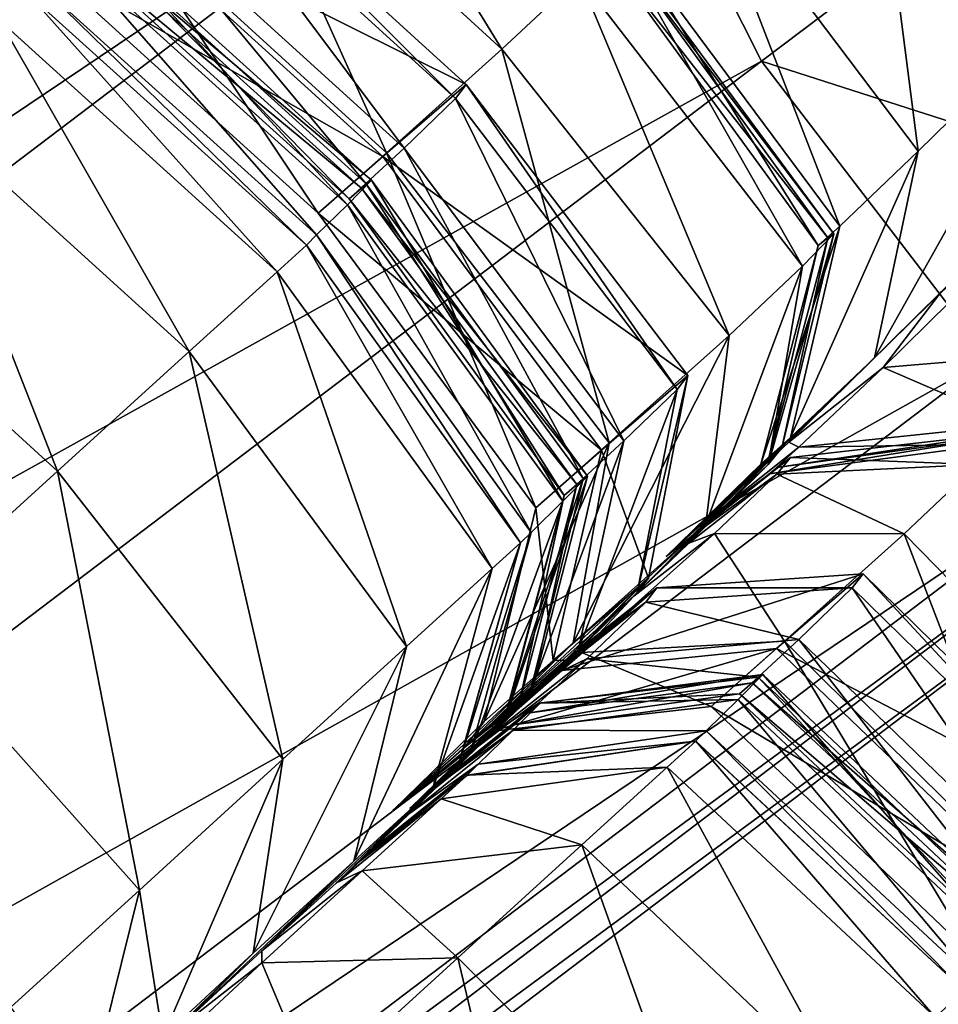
# Model space of a CAD drawing. Header units: millimetres. Extents: x 2387 to 13955, y -4964 to 364.
# Tile 661 of 1056: x 7044.2 to 7048.46, y -2850.79 to -2846.22. Entities that reach past the tile are written whole.
import ezdxf

# ---------------------------------------------------------------- set-up
doc = ezdxf.new("R2010")
doc.units = ezdxf.units.MM
doc.header["$MEASUREMENT"] = 0
doc.layers.add('Predefinito', color=7, linetype='Continuous', true_color=0x000000)

msp = doc.modelspace()

# ---------------------------------------------------------------- linework, layer by layer
at = {"layer": 'Predefinito'}
for points in [[(7044.595, -2842.9594, 775.6628), (7043.3554, -2841.7407, 775.6453), (7033.4528, -2849.2524, 730.4432)], [(7033.4528, -2849.2524, 730.4432), (7034.691, -2850.4728, 730.4554), (7044.595, -2842.9594, 775.6628)], [(7046.0458, -2843.9326, 775.5343), (7044.595, -2842.9594, 775.6628), (7034.691, -2850.4728, 730.4554)], [(7047.5628, -2843.4104, 774.8911), (7047.1142, -2843.7668, 775.1484), (7037.2608, -2851.2357, 730.0906)], [(7037.2608, -2851.2357, 730.0906), (7037.7345, -2850.8569, 729.9082), (7047.5628, -2843.4104, 774.8911)], [(7047.1538, -2843.8116, 775.1484), (7047.5628, -2843.4104, 774.8911), (7037.7345, -2850.8569, 729.9082)], [(7047.1142, -2843.7668, 775.1484), (7046.0458, -2843.9326, 775.5343), (7036.1544, -2851.4349, 730.3643)], [(7036.1544, -2851.4349, 730.3643), (7037.2608, -2851.2357, 730.0906), (7047.1142, -2843.7668, 775.1484)], [(7037.7345, -2850.8569, 729.9082), (7037.3003, -2851.2805, 730.0906), (7047.1538, -2843.8116, 775.1484)], [(7046.8577, -2844.8516, 775.5343), (7047.1538, -2843.8116, 775.1484), (7037.3003, -2851.2805, 730.0906)], [(7034.691, -2850.4728, 730.4554), (7036.1544, -2851.4349, 730.3643), (7046.0458, -2843.9326, 775.5343)], [(7048.3716, -2846.8292, 435.7318), (7047.3487, -2845.4732, 435.5891), (7048.1022, -2844.7348, 440.6337)], [(7048.1022, -2844.7348, 440.6337), (7049.1175, -2846.0976, 440.7532), (7048.3716, -2846.8292, 435.7318)], [(7047.6449, -2846.4114, 775.6629), (7046.8577, -2844.8516, 775.5343), (7036.9664, -2852.354, 730.3643)], [(7037.3003, -2851.2805, 730.0906), (7036.9664, -2852.354, 730.3643), (7046.8577, -2844.8516, 775.5343)], [(7046.4392, -2846.3562, 427.6745), (7045.1576, -2845.1828, 427.6981), (7045.5135, -2844.8483, 430.0667)], [(7045.5135, -2844.8483, 430.0667), (7046.7972, -2846.0193, 430.0558), (7046.4392, -2846.3562, 427.6745)], [(7046.8577, -2844.8516, 775.5343), (7047.6449, -2846.4114, 775.6629), (7048.6126, -2845.6798, 780.6669)], [(7045.9035, -2846.8367, 426.8757), (7044.6196, -2845.6661, 426.8945), (7045.1576, -2845.1828, 427.6981)], [(7045.1576, -2845.1828, 427.6981), (7046.4392, -2846.3562, 427.6745), (7045.9035, -2846.8367, 426.8757)], [(7046.2736, -2846.5192, 425.7223), (7044.989, -2845.3493, 425.7068), (7044.5996, -2845.6862, 426.6567)], [(7046.2234, -2846.584, 423.2924), (7044.9386, -2845.4142, 423.2902), (7044.989, -2845.3493, 425.7068)], [(7044.989, -2845.3493, 425.7068), (7046.2736, -2846.5192, 425.7223), (7046.2234, -2846.584, 423.2924)], [(7045.9848, -2846.8154, 420.8705), (7044.699, -2845.6467, 420.8832), (7044.9386, -2845.4142, 423.2902)], [(7044.9386, -2845.4142, 423.2902), (7046.2234, -2846.584, 423.2924), (7045.9848, -2846.8154, 420.8705)], [(7048.0079, -2847.1764, 433.9149), (7046.9939, -2845.8125, 433.8047), (7047.3487, -2845.4732, 435.5891)], [(7047.3487, -2845.4732, 435.5891), (7048.3716, -2846.8292, 435.7318), (7048.0079, -2847.1764, 433.9149)], [(7045.8078, -2846.9797, 419.9498), (7044.5205, -2845.8127, 419.9617), (7044.699, -2845.6467, 420.8832)], [(7044.699, -2845.6467, 420.8832), (7045.9848, -2846.8154, 420.8705), (7045.8078, -2846.9797, 419.9498)], [(7045.5867, -2847.1173, 426.8197), (7044.3, -2845.95, 426.8244), (7044.6196, -2845.6661, 426.8945)], [(7045.8857, -2846.8542, 426.6667), (7044.5996, -2845.6862, 426.6567), (7044.3, -2845.95, 426.8244)], [(7044.5996, -2845.6862, 426.6567), (7045.8857, -2846.8542, 426.6667), (7046.2736, -2846.5192, 425.7223)], [(7044.6196, -2845.6661, 426.8945), (7045.9035, -2846.8367, 426.8757), (7045.5867, -2847.1173, 426.8197)], [(7049.668, -2847.061, 780.6462), (7048.6126, -2845.6798, 780.6669), (7047.6449, -2846.4114, 775.6629)], [(7043.6468, -2845.7139, 28.6788), (7044.2423, -2846.0996, 28.6724), (7044.107, -2846.2226, 25.2969)], [(7045.7219, -2847.0773, 412.5804), (7044.4336, -2845.9113, 412.5738), (7044.5456, -2845.7978, 417.7217)], [(7045.7294, -2847.0502, 419.7726), (7044.4412, -2845.8844, 419.776), (7044.5205, -2845.8127, 419.9617)], [(7045.787, -2847.0001, 419.5812), (7044.4989, -2845.8341, 419.5759), (7044.4412, -2845.8844, 419.776)], [(7045.8335, -2846.9642, 417.7318), (7044.5456, -2845.7978, 417.7217), (7044.4989, -2845.8341, 419.5759)], [(7044.4989, -2845.8341, 419.5759), (7045.787, -2847.0001, 419.5812), (7045.8335, -2846.9642, 417.7318)], [(7044.5205, -2845.8127, 419.9617), (7045.8078, -2846.9797, 419.9498), (7045.7294, -2847.0502, 419.7726)], [(7044.5456, -2845.7978, 417.7217), (7045.8335, -2846.9642, 417.7318), (7045.7219, -2847.0773, 412.5804)], [(7047.9074, -2847.2674, 433.6851), (7046.9058, -2845.8927, 433.6363), (7046.9939, -2845.8125, 433.8047)], [(7046.9939, -2845.8125, 433.8047), (7048.0079, -2847.1764, 433.9149), (7047.9074, -2847.2674, 433.6851)], [(7044.4412, -2845.8844, 419.776), (7045.7294, -2847.0502, 419.7726), (7045.787, -2847.0001, 419.5812)], [(7047.8344, -2847.3626, 430.1345), (7046.7972, -2846.0193, 430.0558), (7046.9706, -2845.8453, 432.4879)], [(7047.9515, -2847.2304, 433.4248), (7046.9524, -2845.8534, 433.4394), (7046.9058, -2845.8927, 433.6363)], [(7047.9803, -2847.2129, 432.4645), (7046.9706, -2845.8453, 432.4879), (7046.9524, -2845.8534, 433.4394)], [(7046.9524, -2845.8534, 433.4394), (7047.9515, -2847.2304, 433.4248), (7047.9803, -2847.2129, 432.4645)], [(7046.9706, -2845.8453, 432.4879), (7047.9803, -2847.2129, 432.4645), (7047.8344, -2847.3626, 430.1345)], [(7045.579, -2847.2179, 360.7504), (7044.29, -2846.0525, 360.7493), (7044.4336, -2845.9113, 412.5738)], [(7044.4336, -2845.9113, 412.5738), (7045.7219, -2847.0773, 412.5804), (7045.579, -2847.2179, 360.7504)], [(7046.9058, -2845.8927, 433.6363), (7047.9074, -2847.2674, 433.6851), (7047.9515, -2847.2304, 433.4248)], [(7044.3, -2845.95, 426.8244), (7045.5867, -2847.1173, 426.8197), (7045.8857, -2846.8542, 426.6667)], [(7047.4935, -2847.6842, 427.8467), (7046.4392, -2846.3562, 427.6745), (7046.7972, -2846.0193, 430.0558)], [(7046.7972, -2846.0193, 430.0558), (7047.8344, -2847.3626, 430.1345), (7047.4935, -2847.6842, 427.8467)], [(7045.5313, -2847.2648, 218.865), (7044.2422, -2846.0997, 218.8654), (7044.29, -2846.0525, 360.7493)], [(7044.29, -2846.0525, 360.7493), (7045.579, -2847.2179, 360.7504), (7045.5313, -2847.2648, 218.865)], [(7045.3954, -2847.3883, 25.2911), (7044.107, -2846.2226, 25.2969), (7044.2423, -2846.0996, 28.6724)], [(7045.5313, -2847.2648, 28.6702), (7044.2423, -2846.0996, 28.6724), (7044.2422, -2846.0996, 77.8604)], [(7044.2422, -2846.0996, 77.8604), (7045.5313, -2847.2648, 77.8597), (7045.5313, -2847.2648, 28.6702)], [(7045.5313, -2847.2648, 77.8597), (7044.2422, -2846.0996, 77.8604), (7044.2422, -2846.0997, 218.8654)], [(7044.2422, -2846.0997, 218.8654), (7045.5313, -2847.2648, 218.865), (7045.5313, -2847.2648, 77.8597)], [(7044.2423, -2846.0996, 28.6724), (7045.5313, -2847.2648, 28.6702), (7045.3954, -2847.3883, 25.2911)], [(7049.1175, -2846.0976, 440.7532), (7048.8923, -2847.0761, 441.1116), (7048.169, -2847.7877, 436.1597)], [(7048.169, -2847.7877, 436.1597), (7048.3716, -2846.8292, 435.7318), (7049.1175, -2846.0976, 440.7532)], [(7044.988, -2847.7588, 21.7169), (7043.7007, -2846.5917, 21.7293), (7044.107, -2846.2226, 25.2969)], [(7044.107, -2846.2226, 25.2969), (7045.3954, -2847.3883, 25.2911), (7044.988, -2847.7588, 21.7169)], [(7046.9375, -2848.1826, 427.0128), (7045.9035, -2846.8367, 426.8757), (7046.4392, -2846.3562, 427.6745)], [(7046.4392, -2846.3562, 427.6745), (7047.4935, -2847.6842, 427.8467), (7046.9375, -2848.1826, 427.0128)], [(7036.9664, -2852.354, 730.3643), (7037.7409, -2853.925, 730.4555), (7047.6449, -2846.4114, 775.6629)], [(7048.7015, -2847.7918, 775.6453), (7047.6449, -2846.4114, 775.6629), (7037.7409, -2853.925, 730.4555)], [(7047.6449, -2846.4114, 775.6629), (7048.7015, -2847.7918, 775.6453), (7049.668, -2847.061, 780.6462)], [(7047.3025, -2847.8695, 425.6102), (7046.2736, -2846.5192, 425.7223), (7045.8857, -2846.8542, 426.6667)], [(7047.2521, -2847.9348, 423.2766), (7046.2234, -2846.584, 423.2924), (7046.2736, -2846.5192, 425.7223)], [(7046.2736, -2846.5192, 425.7223), (7047.3025, -2847.8695, 425.6102), (7047.2521, -2847.9348, 423.2766)], [(7044.3766, -2848.3146, 18.6878), (7043.0938, -2847.1425, 18.7092), (7043.7007, -2846.5917, 21.7293)], [(7043.7007, -2846.5917, 21.7293), (7044.988, -2847.7588, 21.7169), (7044.3766, -2848.3146, 18.6878)], [(7047.0048, -2848.1739, 420.9627), (7045.9848, -2846.8154, 420.8705), (7046.2234, -2846.584, 423.2924)], [(7046.2234, -2846.584, 423.2924), (7047.2521, -2847.9348, 423.2766), (7047.0048, -2848.1739, 420.9627)], [(7046.5966, -2848.4844, 426.8549), (7045.5867, -2847.1173, 426.8197), (7045.9035, -2846.8367, 426.8757)], [(7046.8158, -2848.3488, 420.0367), (7045.8078, -2846.9797, 419.9498), (7045.9848, -2846.8154, 420.8705)], [(7045.9035, -2846.8367, 426.8757), (7046.9375, -2848.1826, 427.0128), (7046.5966, -2848.4844, 426.8549)], [(7045.9848, -2846.8154, 420.8705), (7047.0048, -2848.1739, 420.9627), (7046.8158, -2848.3488, 420.0367)], [(7047.7786, -2848.1584, 434.2452), (7048.0079, -2847.1764, 433.9149), (7048.3716, -2846.8292, 435.7318)], [(7048.3716, -2846.8292, 435.7318), (7048.169, -2847.7877, 436.1597), (7047.7786, -2848.1584, 434.2452)], [(7046.9012, -2848.2164, 426.5951), (7045.8857, -2846.8542, 426.6667), (7045.5867, -2847.1173, 426.8197)], [(7045.8857, -2846.8542, 426.6667), (7046.9012, -2848.2164, 426.5951), (7047.3025, -2847.8695, 425.6102)], [(7046.7223, -2848.4533, 412.532), (7045.7219, -2847.0773, 412.5804), (7045.8335, -2846.9642, 417.7318)], [(7046.7288, -2848.4268, 419.7971), (7045.7294, -2847.0502, 419.7726), (7045.8078, -2846.9797, 419.9498)], [(7046.8371, -2848.3373, 417.6583), (7045.8335, -2846.9642, 417.7318), (7045.787, -2847.0001, 419.5812)], [(7045.8078, -2846.9797, 419.9498), (7046.8158, -2848.3488, 420.0367), (7046.7288, -2848.4268, 419.7971)], [(7045.8335, -2846.9642, 417.7318), (7046.8371, -2848.3373, 417.6583), (7046.7223, -2848.4533, 412.532)], [(7046.7876, -2848.3758, 419.5422), (7045.787, -2847.0001, 419.5812), (7045.7294, -2847.0502, 419.7726)], [(7045.787, -2847.0001, 419.5812), (7046.7876, -2848.3758, 419.5422), (7046.8371, -2848.3373, 417.6583)], [(7045.7294, -2847.0502, 419.7726), (7046.7288, -2848.4268, 419.7971), (7046.7876, -2848.3758, 419.5422)], [(7046.5745, -2848.5982, 360.7422), (7045.579, -2847.2179, 360.7504), (7045.7219, -2847.0773, 412.5804)], [(7045.5867, -2847.1173, 426.8197), (7046.5966, -2848.4844, 426.8549), (7046.9012, -2848.2164, 426.5951)], [(7045.7219, -2847.0773, 412.5804), (7046.7223, -2848.4533, 412.532), (7046.5745, -2848.5982, 360.7422)], [(7048.8923, -2847.0761, 441.1116), (7048.4794, -2847.4805, 441.3505), (7047.7712, -2848.1787, 436.4449)], [(7047.7712, -2848.1787, 436.4449), (7048.169, -2847.7877, 436.1597), (7048.8923, -2847.0761, 441.1116)], [(7043.0938, -2847.1425, 18.7092), (7044.3766, -2848.3146, 18.6878), (7043.6294, -2848.9939, 16.9438)], [(7049.1847, -2847.7504, 435.7317), (7048.2086, -2847.8325, 436.1597), (7048.9319, -2847.121, 441.1115)], [(7048.4794, -2847.4805, 441.3505), (7048.9319, -2847.121, 441.1115), (7048.2086, -2847.8325, 436.1597)], [(7048.0079, -2847.1764, 433.9149), (7047.7786, -2848.1584, 434.2452), (7047.6413, -2848.2819, 433.8313)], [(7047.6413, -2848.2819, 433.8313), (7047.9074, -2847.2674, 433.6851), (7048.0079, -2847.1764, 433.9149)], [(7046.5253, -2848.6465, 218.8681), (7045.5313, -2847.2648, 218.865), (7045.579, -2847.2179, 360.7504)], [(7045.579, -2847.2179, 360.7504), (7046.5745, -2848.5982, 360.7422), (7046.5253, -2848.6465, 218.8681)], [(7047.675, -2848.283, 430.3709), (7047.8344, -2847.3626, 430.1345), (7047.9803, -2847.2129, 432.4645)], [(7047.9803, -2847.2129, 432.4645), (7047.7385, -2848.206, 432.3941), (7047.675, -2848.283, 430.3709)], [(7047.6777, -2848.2517, 433.3809), (7047.9515, -2847.2304, 433.4248), (7047.9074, -2847.2674, 433.6851)], [(7047.9515, -2847.2304, 433.4248), (7047.6777, -2848.2517, 433.3809), (7047.7385, -2848.206, 432.3941)], [(7047.7385, -2848.206, 432.3941), (7047.9803, -2847.2129, 432.4645), (7047.9515, -2847.2304, 433.4248)], [(7046.3938, -2848.7662, 25.3333), (7045.3954, -2847.3883, 25.2911), (7045.5313, -2847.2648, 28.6702)], [(7045.5313, -2847.2648, 28.6702), (7046.5259, -2848.646, 28.6859), (7046.3938, -2848.7662, 25.3333)], [(7046.5259, -2848.646, 28.6859), (7045.5313, -2847.2648, 28.6702), (7045.5313, -2847.2648, 77.8597)], [(7045.5313, -2847.2648, 77.8597), (7046.5254, -2848.6464, 77.8644), (7046.5259, -2848.646, 28.6859)], [(7045.5313, -2847.2648, 218.865), (7046.5253, -2848.6465, 218.8681), (7046.5254, -2848.6464, 77.8644)], [(7046.5254, -2848.6464, 77.8644), (7045.5313, -2847.2648, 77.8597), (7045.5313, -2847.2648, 218.865)], [(7047.9074, -2847.2674, 433.6851), (7047.6413, -2848.2819, 433.8313), (7047.6777, -2848.2517, 433.3809)], [(7045.9965, -2849.1276, 21.8075), (7044.988, -2847.7588, 21.7169), (7045.3954, -2847.3883, 25.2911)], [(7045.3954, -2847.3883, 25.2911), (7046.3938, -2848.7662, 25.3333), (7045.9965, -2849.1276, 21.8075)], [(7047.8344, -2847.3626, 430.1345), (7047.675, -2848.283, 430.3709), (7047.3858, -2848.559, 428.3635)], [(7047.3858, -2848.559, 428.3635), (7047.4935, -2847.6842, 427.8467), (7047.8344, -2847.3626, 430.1345)], [(7048.2086, -2847.8325, 436.1597), (7047.7712, -2848.1787, 436.4449), (7048.4794, -2847.4805, 441.3505)], [(7046.7693, -2849.1106, 427.4236), (7046.9375, -2848.1826, 427.0128), (7047.4935, -2847.6842, 427.8467)], [(7047.4935, -2847.6842, 427.8467), (7047.3858, -2848.559, 428.3635), (7046.7693, -2849.1106, 427.4236)], [(7045.4215, -2849.6513, 18.8439), (7044.3766, -2848.3146, 18.6878), (7044.988, -2847.7588, 21.7169)], [(7044.988, -2847.7588, 21.7169), (7045.9965, -2849.1276, 21.8075), (7045.4215, -2849.6513, 18.8439)], [(7048.2086, -2847.8325, 436.1597), (7049.1847, -2847.7504, 435.7317), (7048.821, -2848.0976, 433.9149)], [(7037.7409, -2853.925, 730.4555), (7038.7995, -2855.3042, 730.4429), (7048.7015, -2847.7918, 775.6453)], [(7049.2139, -2848.2938, 775.5922), (7048.7015, -2847.7918, 775.6453), (7038.7995, -2855.3042, 730.4429)], [(7047.3631, -2848.5652, 434.4655), (7047.7786, -2848.1584, 434.2452), (7048.169, -2847.7877, 436.1597)], [(7048.169, -2847.7877, 436.1597), (7047.7712, -2848.1787, 436.4449), (7047.3631, -2848.5652, 434.4655)], [(7047.7712, -2848.1787, 436.4449), (7048.2086, -2847.8325, 436.1597), (7047.8182, -2848.2033, 434.2452)], [(7048.821, -2848.0976, 433.9149), (7047.8182, -2848.2033, 434.2452), (7048.2086, -2847.8325, 436.1597)], [(7047.1191, -2848.8111, 425.2738), (7047.3025, -2847.8695, 425.6102), (7046.9012, -2848.2164, 426.5951)], [(7047.0675, -2848.8773, 423.2291), (7047.2521, -2847.9348, 423.2766), (7047.3025, -2847.8695, 425.6102)], [(7047.3025, -2847.8695, 425.6102), (7047.1191, -2848.8111, 425.2738), (7047.0675, -2848.8773, 423.2291)], [(7047.2521, -2847.9348, 423.2766), (7047.0675, -2848.8773, 423.2291), (7046.794, -2849.1397, 421.2393)], [(7046.794, -2849.1397, 421.2393), (7047.0048, -2848.1739, 420.9627), (7047.2521, -2847.9348, 423.2766)], [(7047.8182, -2848.2033, 434.2452), (7048.821, -2848.0976, 433.9149), (7048.7206, -2848.1885, 433.685)], [(7047.7786, -2848.1584, 434.2452), (7047.3631, -2848.5652, 434.4655), (7047.2013, -2848.7103, 433.9288)], [(7047.2013, -2848.7103, 433.9288), (7047.6413, -2848.2819, 433.8313), (7047.7786, -2848.1584, 434.2452)], [(7048.7647, -2848.1515, 433.4248), (7047.7172, -2848.2966, 433.3809), (7047.6809, -2848.3268, 433.8313)], [(7047.6809, -2848.3268, 433.8313), (7048.7206, -2848.1885, 433.685), (7048.7647, -2848.1515, 433.4248)], [(7047.7172, -2848.2966, 433.3809), (7048.7647, -2848.1515, 433.4248), (7048.7936, -2848.1341, 432.4645)], [(7048.7936, -2848.1341, 432.4645), (7047.7781, -2848.2509, 432.3941), (7047.7172, -2848.2966, 433.3809)], [(7047.7781, -2848.2509, 432.3941), (7048.7936, -2848.1341, 432.4645), (7048.6476, -2848.2838, 430.1345)], [(7046.9375, -2848.1826, 427.0128), (7046.7693, -2849.1106, 427.4236), (7046.3564, -2849.476, 426.9597)], [(7046.3564, -2849.476, 426.9597), (7046.5966, -2848.4844, 426.8549), (7046.9375, -2848.1826, 427.0128)], [(7046.5691, -2849.3462, 420.2974), (7046.8158, -2848.3488, 420.0367), (7047.0048, -2848.1739, 420.9627)], [(7047.0048, -2848.1739, 420.9627), (7046.794, -2849.1397, 421.2393), (7046.5691, -2849.3462, 420.2974)], [(7047.3061, -2848.6486, 430.5286), (7047.675, -2848.283, 430.3709), (7047.7385, -2848.206, 432.3941)], [(7047.7385, -2848.206, 432.3941), (7047.3146, -2848.6201, 432.3472), (7047.3061, -2848.6486, 430.5286)], [(7047.3146, -2848.6201, 432.3472), (7047.7385, -2848.206, 432.3941), (7047.6777, -2848.2517, 433.3809)], [(7047.8182, -2848.2033, 434.2452), (7047.3631, -2848.5652, 434.4655), (7047.7712, -2848.1787, 436.4449)], [(7047.3631, -2848.5652, 434.4655), (7047.8182, -2848.2033, 434.2452), (7047.6809, -2848.3268, 433.8313)], [(7048.7206, -2848.1885, 433.685), (7047.6809, -2848.3268, 433.8313), (7047.8182, -2848.2033, 434.2452)], [(7046.6774, -2849.1935, 426.3802), (7046.9012, -2848.2164, 426.5951), (7046.5966, -2848.4844, 426.8549)], [(7046.9012, -2848.2164, 426.5951), (7046.6774, -2849.1935, 426.3802), (7047.1191, -2848.8111, 425.2738)], [(7047.2324, -2848.6847, 433.3516), (7047.7172, -2848.2966, 433.3809), (7047.7781, -2848.2509, 432.3941)], [(7047.7781, -2848.2509, 432.3941), (7047.3146, -2848.6201, 432.3472), (7047.2324, -2848.6847, 433.3516)], [(7047.2324, -2848.6847, 433.3516), (7047.6777, -2848.2517, 433.3809), (7047.6413, -2848.2819, 433.8313)], [(7047.6777, -2848.2517, 433.3809), (7047.2324, -2848.6847, 433.3516), (7047.3146, -2848.6201, 432.3472)], [(7047.3146, -2848.6201, 432.3472), (7047.7781, -2848.2509, 432.3941), (7047.7146, -2848.3278, 430.3709)], [(7048.6476, -2848.2838, 430.1345), (7047.7146, -2848.3278, 430.3709), (7047.7781, -2848.2509, 432.3941)], [(7038.7995, -2855.3042, 730.4429), (7039.3176, -2855.8023, 730.4053), (7049.2139, -2848.2938, 775.5922)], [(7049.3851, -2848.4023, 775.5568), (7049.2139, -2848.2938, 775.5922), (7039.3176, -2855.8023, 730.4053)], [(7047.675, -2848.283, 430.3709), (7047.3061, -2848.6486, 430.5286), (7047.0512, -2848.8943, 428.708)], [(7047.0512, -2848.8943, 428.708), (7047.3858, -2848.559, 428.3635), (7047.675, -2848.283, 430.3709)], [(7047.6413, -2848.2819, 433.8313), (7047.2013, -2848.7103, 433.9288), (7047.2324, -2848.6847, 433.3516)], [(7047.7172, -2848.2966, 433.3809), (7047.2324, -2848.6847, 433.3516), (7047.2013, -2848.7103, 433.9288)], [(7047.2013, -2848.7103, 433.9288), (7047.6809, -2848.3268, 433.8313), (7047.7172, -2848.2966, 433.3809)], [(7047.7146, -2848.3278, 430.3709), (7048.6476, -2848.2838, 430.1345), (7048.3068, -2848.6054, 427.8467)], [(7049.4939, -2849.8162, 427.6744), (7048.3068, -2848.6054, 427.8467), (7048.6476, -2848.2838, 430.1345)], [(7044.7563, -2850.2581, 17.1776), (7043.6294, -2848.9939, 16.9438), (7044.3766, -2848.3146, 18.6878)], [(7044.3766, -2848.3146, 18.6878), (7045.4215, -2849.6513, 18.8439), (7044.7563, -2850.2581, 17.1776)], [(7046.4523, -2849.4713, 412.3867), (7046.7223, -2848.4533, 412.532), (7046.8371, -2848.3373, 417.6583)], [(7046.8371, -2848.3373, 417.6583), (7046.5769, -2849.3466, 417.4381), (7046.4523, -2849.4713, 412.3867)], [(7046.8158, -2848.3488, 420.0367), (7046.5691, -2849.3462, 420.2974), (7046.4563, -2849.4471, 419.8703)], [(7046.4563, -2849.4471, 419.8703), (7046.7288, -2848.4268, 419.7971), (7046.8158, -2848.3488, 420.0367)], [(7046.5769, -2849.3466, 417.4381), (7046.8371, -2848.3373, 417.6583), (7046.7876, -2848.3758, 419.5422)], [(7047.6809, -2848.3268, 433.8313), (7047.2013, -2848.7103, 433.9288), (7047.3631, -2848.5652, 434.4655)], [(7047.3061, -2848.6486, 430.5286), (7047.7146, -2848.3278, 430.3709), (7047.4254, -2848.6039, 428.3635)], [(7047.7146, -2848.3278, 430.3709), (7047.3061, -2848.6486, 430.5286), (7047.3146, -2848.6201, 432.3472)], [(7048.3068, -2848.6054, 427.8467), (7047.4254, -2848.6039, 428.3635), (7047.7146, -2848.3278, 430.3709)], [(7046.5186, -2849.3929, 419.425), (7046.7876, -2848.3758, 419.5422), (7046.7288, -2848.4268, 419.7971)], [(7046.7876, -2848.3758, 419.5422), (7046.5186, -2849.3929, 419.425), (7046.5769, -2849.3466, 417.4381)], [(7039.3176, -2855.8023, 730.4053), (7039.4927, -2855.9081, 730.3801), (7049.3851, -2848.4023, 775.5568)], [(7049.4183, -2848.6024, 775.5922), (7049.3851, -2848.4023, 775.5568), (7039.4927, -2855.9081, 730.3801)], [(7046.7288, -2848.4268, 419.7971), (7046.4563, -2849.4471, 419.8703), (7046.5186, -2849.3929, 419.425)], [(7046.7223, -2848.4533, 412.532), (7046.4523, -2849.4713, 412.3867), (7046.2901, -2849.629, 360.7176)], [(7046.2901, -2849.629, 360.7176), (7046.5745, -2848.5982, 360.7422), (7046.7223, -2848.4533, 412.532)], [(7046.5966, -2848.4844, 426.8549), (7046.3564, -2849.476, 426.9597), (7046.6774, -2849.1935, 426.3802)], [(7046.3946, -2849.4814, 427.6974), (7046.7693, -2849.1106, 427.4236), (7047.3858, -2848.559, 428.3635)], [(7047.3858, -2848.559, 428.3635), (7047.0512, -2848.8943, 428.708), (7046.3946, -2849.4814, 427.6974)], [(7039.4927, -2855.9081, 730.3801), (7039.5218, -2856.1106, 730.4053), (7049.4183, -2848.6024, 775.5922)], [(7050.8115, -2851.6403, 775.6451), (7049.4183, -2848.6024, 775.5922), (7039.5218, -2856.1106, 730.4053)], [(7046.236, -2849.6816, 218.8774), (7046.5253, -2848.6465, 218.8681), (7046.5745, -2848.5982, 360.7422)], [(7046.5745, -2848.5982, 360.7422), (7046.2901, -2849.629, 360.7176), (7046.236, -2849.6816, 218.8774)], [(7047.0512, -2848.8943, 428.708), (7047.4254, -2848.6039, 428.3635), (7046.809, -2849.1556, 427.4236)], [(7047.7507, -2849.1037, 427.0127), (7046.809, -2849.1556, 427.4236), (7047.4254, -2848.6039, 428.3635)], [(7047.4254, -2848.6039, 428.3635), (7047.0512, -2848.8943, 428.708), (7047.3061, -2848.6486, 430.5286)], [(7047.4254, -2848.6039, 428.3635), (7048.3068, -2848.6054, 427.8467), (7047.7507, -2849.1037, 427.0127)], [(7048.9579, -2850.2967, 426.8755), (7047.7507, -2849.1037, 427.0127), (7048.3068, -2848.6054, 427.8467)], [(7048.3068, -2848.6054, 427.8467), (7049.4939, -2849.8162, 427.6744), (7048.9579, -2850.2967, 426.8755)], [(7046.5259, -2848.646, 28.6859), (7046.2382, -2849.6797, 28.7328), (7046.1176, -2849.7897, 25.46)], [(7046.1176, -2849.7897, 25.46), (7046.3938, -2848.7662, 25.3333), (7046.5259, -2848.646, 28.6859)], [(7046.5253, -2848.6465, 218.8681), (7046.236, -2849.6816, 218.8774), (7046.2365, -2849.6812, 77.8785)], [(7046.5254, -2848.6464, 77.8644), (7046.2365, -2849.6812, 77.8785), (7046.2382, -2849.6797, 28.7328)], [(7046.2365, -2849.6812, 77.8785), (7046.5254, -2848.6464, 77.8644), (7046.5253, -2848.6465, 218.8681)], [(7046.2382, -2849.6797, 28.7328), (7046.5259, -2848.646, 28.6859), (7046.5254, -2848.6464, 77.8644)], [(7045.7511, -2850.1239, 22.0794), (7045.9965, -2849.1276, 21.8075), (7046.3938, -2848.7662, 25.3333)], [(7046.3938, -2848.7662, 25.3333), (7046.1176, -2849.7897, 25.46), (7045.7511, -2850.1239, 22.0794)], [(7046.7171, -2849.2384, 426.3802), (7047.7144, -2849.1375, 426.595), (7048.1158, -2848.7907, 425.6102)], [(7048.1158, -2848.7907, 425.6102), (7047.1587, -2848.856, 425.2738), (7046.7171, -2849.2384, 426.3802)], [(7047.1587, -2848.856, 425.2738), (7048.1158, -2848.7907, 425.6102), (7048.0653, -2848.8559, 423.2766)], [(7049.3282, -2849.9792, 425.7222), (7048.1158, -2848.7907, 425.6102), (7047.7144, -2849.1375, 426.595)], [(7049.2781, -2850.0442, 423.2925), (7048.0653, -2848.8559, 423.2766), (7048.1158, -2848.7907, 425.6102)], [(7048.1158, -2848.7907, 425.6102), (7049.3282, -2849.9792, 425.7222), (7049.2781, -2850.0442, 423.2925)], [(7046.2657, -2849.597, 426.237), (7046.7171, -2849.2384, 426.3802), (7047.1587, -2848.856, 425.2738)], [(7047.1587, -2848.856, 425.2738), (7046.734, -2849.191, 425.0496), (7046.2657, -2849.597, 426.237)], [(7046.734, -2849.191, 425.0496), (7047.1191, -2848.8111, 425.2738), (7046.6774, -2849.1935, 426.3802)], [(7046.6819, -2849.2577, 423.1975), (7047.0675, -2848.8773, 423.2291), (7047.1191, -2848.8111, 425.2738)], [(7047.1191, -2848.8111, 425.2738), (7046.734, -2849.191, 425.0496), (7046.6819, -2849.2577, 423.1975)], [(7046.734, -2849.191, 425.0496), (7047.1587, -2848.856, 425.2738), (7047.1072, -2848.9222, 423.2291)], [(7047.1072, -2848.9222, 423.2291), (7048.0653, -2848.8559, 423.2766), (7047.8181, -2849.095, 420.9627)], [(7048.0653, -2848.8559, 423.2766), (7047.1072, -2848.9222, 423.2291), (7047.1587, -2848.856, 425.2738)], [(7049.0397, -2850.2756, 420.8705), (7047.8181, -2849.095, 420.9627), (7048.0653, -2848.8559, 423.2766)], [(7048.0653, -2848.8559, 423.2766), (7049.2781, -2850.0442, 423.2925), (7049.0397, -2850.2756, 420.8705)], [(7047.0675, -2848.8773, 423.2291), (7046.6819, -2849.2577, 423.1975), (7046.3907, -2849.5356, 421.4237)], [(7046.3907, -2849.5356, 421.4237), (7046.794, -2849.1397, 421.2393), (7047.0675, -2848.8773, 423.2291)], [(7046.809, -2849.1556, 427.4236), (7046.3946, -2849.4814, 427.6974), (7047.0512, -2848.8943, 428.708)], [(7046.6819, -2849.2577, 423.1975), (7047.1072, -2848.9222, 423.2291), (7046.8335, -2849.1846, 421.2393)], [(7047.1072, -2848.9222, 423.2291), (7046.6819, -2849.2577, 423.1975), (7046.734, -2849.191, 425.0496)], [(7047.8181, -2849.095, 420.9627), (7046.8335, -2849.1846, 421.2393), (7047.1072, -2848.9222, 423.2291)], [(7043.6294, -2848.9939, 16.9438), (7044.7563, -2850.2581, 17.1776), (7044.1592, -2850.8013, 16.4603)], [(7045.9965, -2849.1276, 21.8075), (7045.7511, -2850.1239, 22.0794), (7045.285, -2850.5513, 19.3122)], [(7045.285, -2850.5513, 19.3122), (7045.4215, -2849.6513, 18.8439), (7045.9965, -2849.1276, 21.8075)], [(7046.7693, -2849.1106, 427.4236), (7046.3946, -2849.4814, 427.6974), (7045.9336, -2849.8893, 427.0297)], [(7045.9336, -2849.8893, 427.0297), (7046.3564, -2849.476, 426.9597), (7046.7693, -2849.1106, 427.4236)], [(7046.809, -2849.1556, 427.4236), (7047.7507, -2849.1037, 427.0127), (7047.4098, -2849.4055, 426.8547)], [(7046.8335, -2849.1846, 421.2393), (7047.8181, -2849.095, 420.9627), (7047.6291, -2849.2699, 420.0367)], [(7048.641, -2850.5773, 426.8194), (7047.4098, -2849.4055, 426.8547), (7047.7507, -2849.1037, 427.0127)], [(7048.8625, -2850.4399, 419.9498), (7047.6291, -2849.2699, 420.0367), (7047.8181, -2849.095, 420.9627)], [(7047.7507, -2849.1037, 427.0127), (7048.9579, -2850.2967, 426.8755), (7048.641, -2850.5773, 426.8194)], [(7047.8181, -2849.095, 420.9627), (7049.0397, -2850.2756, 420.8705), (7048.8625, -2850.4399, 419.9498)], [(7046.1419, -2849.7632, 420.4712), (7046.5691, -2849.3462, 420.2974), (7046.794, -2849.1397, 421.2393)], [(7046.794, -2849.1397, 421.2393), (7046.3907, -2849.5356, 421.4237), (7046.1419, -2849.7632, 420.4712)], [(7046.3946, -2849.4814, 427.6974), (7046.809, -2849.1556, 427.4236), (7046.396, -2849.521, 426.9597)], [(7047.7144, -2849.1375, 426.595), (7046.7171, -2849.2384, 426.3802), (7046.396, -2849.521, 426.9597)], [(7046.396, -2849.521, 426.9597), (7047.4098, -2849.4055, 426.8547), (7047.7144, -2849.1375, 426.595)], [(7047.4098, -2849.4055, 426.8547), (7046.396, -2849.521, 426.9597), (7046.809, -2849.1556, 427.4236)], [(7048.9401, -2850.3142, 426.6664), (7047.7144, -2849.1375, 426.595), (7047.4098, -2849.4055, 426.8547)], [(7047.7144, -2849.1375, 426.595), (7048.9401, -2850.3142, 426.6664), (7049.3282, -2849.9792, 425.7222)], [(7046.6774, -2849.1935, 426.3802), (7046.2657, -2849.597, 426.237), (7046.734, -2849.191, 425.0496)], [(7046.2657, -2849.597, 426.237), (7046.6774, -2849.1935, 426.3802), (7046.3564, -2849.476, 426.9597)], [(7046.8335, -2849.1846, 421.2393), (7046.3907, -2849.5356, 421.4237), (7046.6819, -2849.2577, 423.1975)], [(7046.3907, -2849.5356, 421.4237), (7046.8335, -2849.1846, 421.2393), (7046.6087, -2849.391, 420.2974)], [(7047.6291, -2849.2699, 420.0367), (7046.6087, -2849.391, 420.2974), (7046.8335, -2849.1846, 421.2393)], [(7046.7171, -2849.2384, 426.3802), (7046.2657, -2849.597, 426.237), (7045.9336, -2849.8893, 427.0297)], [(7045.9336, -2849.8893, 427.0297), (7046.396, -2849.521, 426.9597), (7046.7171, -2849.2384, 426.3802)], [(7046.5581, -2849.4377, 419.4249), (7047.6008, -2849.2969, 419.5421), (7047.6504, -2849.2584, 417.6583)], [(7047.6504, -2849.2584, 417.6583), (7046.6165, -2849.3914, 417.4381), (7046.5581, -2849.4377, 419.4249)], [(7046.6165, -2849.3914, 417.4381), (7047.6504, -2849.2584, 417.6583), (7047.5356, -2849.3744, 412.532)], [(7048.7769, -2850.5377, 412.5804), (7047.5356, -2849.3744, 412.532), (7047.6504, -2849.2584, 417.6583)], [(7048.8884, -2850.4245, 417.7318), (7047.6504, -2849.2584, 417.6583), (7047.6008, -2849.2969, 419.5421)], [(7047.6504, -2849.2584, 417.6583), (7048.8884, -2850.4245, 417.7318), (7048.7769, -2850.5377, 412.5804)], [(7047.6008, -2849.2969, 419.5421), (7046.5581, -2849.4377, 419.4249), (7046.4959, -2849.492, 419.8703)], [(7046.4959, -2849.492, 419.8703), (7047.542, -2849.348, 419.7971), (7047.6008, -2849.2969, 419.5421)], [(7046.6087, -2849.391, 420.2974), (7047.6291, -2849.2699, 420.0367), (7047.542, -2849.348, 419.7971)], [(7048.7841, -2850.5104, 419.7726), (7047.542, -2849.348, 419.7971), (7047.6291, -2849.2699, 420.0367)], [(7048.8418, -2850.4604, 419.5812), (7047.6008, -2849.2969, 419.5421), (7047.542, -2849.348, 419.7971)], [(7047.6008, -2849.2969, 419.5421), (7048.8418, -2850.4604, 419.5812), (7048.8884, -2850.4245, 417.7318)], [(7047.6291, -2849.2699, 420.0367), (7048.8625, -2850.4399, 419.9498), (7048.7841, -2850.5104, 419.7726)], [(7046.0096, -2849.9021, 412.2899), (7046.4523, -2849.4713, 412.3867), (7046.5769, -2849.3466, 417.4381)], [(7046.5769, -2849.3466, 417.4381), (7046.1408, -2849.7715, 417.2913), (7046.0096, -2849.9021, 412.2899)], [(7046.5691, -2849.3462, 420.2974), (7046.1419, -2849.7632, 420.4712), (7046.0119, -2849.8793, 419.9191)], [(7046.0119, -2849.8793, 419.9191), (7046.4563, -2849.4471, 419.8703), (7046.5691, -2849.3462, 420.2974)], [(7046.1408, -2849.7715, 417.2913), (7046.5769, -2849.3466, 417.4381), (7046.5186, -2849.3929, 419.425)], [(7047.542, -2849.348, 419.7971), (7046.4959, -2849.492, 419.8703), (7046.6087, -2849.391, 420.2974)], [(7047.542, -2849.348, 419.7971), (7048.7841, -2850.5104, 419.7726), (7048.8418, -2850.4604, 419.5812)], [(7046.0766, -2849.823, 419.3468), (7046.5581, -2849.4377, 419.4249), (7046.6165, -2849.3914, 417.4381)], [(7046.6165, -2849.3914, 417.4381), (7046.1408, -2849.7715, 417.2913), (7046.0766, -2849.823, 419.3468)], [(7046.0766, -2849.823, 419.3468), (7046.5186, -2849.3929, 419.425), (7046.4563, -2849.4471, 419.8703)], [(7046.5186, -2849.3929, 419.425), (7046.0766, -2849.823, 419.3468), (7046.1408, -2849.7715, 417.2913)], [(7046.1408, -2849.7715, 417.2913), (7046.6165, -2849.3914, 417.4381), (7046.4919, -2849.5162, 412.3867)], [(7046.1419, -2849.7632, 420.4712), (7046.6087, -2849.391, 420.2974), (7046.4959, -2849.492, 419.8703)], [(7046.6087, -2849.391, 420.2974), (7046.1419, -2849.7632, 420.4712), (7046.3907, -2849.5356, 421.4237)], [(7046.4919, -2849.5162, 412.3867), (7047.5356, -2849.3744, 412.532), (7047.3877, -2849.5193, 360.7422)], [(7047.5356, -2849.3744, 412.532), (7046.4919, -2849.5162, 412.3867), (7046.6165, -2849.3914, 417.4381)], [(7048.6339, -2850.6784, 360.7504), (7047.3877, -2849.5193, 360.7422), (7047.5356, -2849.3744, 412.532)], [(7047.5356, -2849.3744, 412.532), (7048.7769, -2850.5377, 412.5804), (7048.6339, -2850.6784, 360.7504)], [(7046.5581, -2849.4377, 419.4249), (7046.0766, -2849.823, 419.3468), (7046.0119, -2849.8793, 419.9191)], [(7046.0119, -2849.8793, 419.9191), (7046.4959, -2849.492, 419.8703), (7046.5581, -2849.4377, 419.4249)], [(7046.4563, -2849.4471, 419.8703), (7046.0119, -2849.8793, 419.9191), (7046.0766, -2849.823, 419.3468)], [(7047.4098, -2849.4055, 426.8547), (7048.641, -2850.5773, 426.8194), (7048.9401, -2850.3142, 426.6664)], [(7046.4523, -2849.4713, 412.3867), (7046.0096, -2849.9021, 412.2899), (7045.8377, -2850.0683, 360.7011)], [(7045.8377, -2850.0683, 360.7011), (7046.2901, -2849.629, 360.7176), (7046.4523, -2849.4713, 412.3867)], [(7046.3564, -2849.476, 426.9597), (7045.9336, -2849.8893, 427.0297), (7046.2657, -2849.597, 426.237)], [(7046.396, -2849.521, 426.9597), (7045.9336, -2849.8893, 427.0297), (7046.3946, -2849.4814, 427.6974)], [(7046.4959, -2849.492, 419.8703), (7046.0119, -2849.8793, 419.9191), (7046.1419, -2849.7632, 420.4712)], [(7046.0096, -2849.9021, 412.2899), (7046.4919, -2849.5162, 412.3867), (7046.3296, -2849.6738, 360.7176)], [(7046.4919, -2849.5162, 412.3867), (7046.0096, -2849.9021, 412.2899), (7046.1408, -2849.7715, 417.2913)], [(7047.3877, -2849.5193, 360.7422), (7046.3296, -2849.6738, 360.7176), (7046.4919, -2849.5162, 412.3867)], [(7046.3296, -2849.6738, 360.7176), (7047.3877, -2849.5193, 360.7422), (7047.3385, -2849.5677, 218.8681)], [(7048.5863, -2850.7253, 218.865), (7047.3385, -2849.5677, 218.8681), (7047.3877, -2849.5193, 360.7422)], [(7047.3877, -2849.5193, 360.7422), (7048.6339, -2850.6784, 360.7504), (7048.5863, -2850.7253, 218.865)], [(7046.2756, -2849.7264, 218.8774), (7047.3385, -2849.5677, 218.8681), (7047.3387, -2849.5675, 77.8644)], [(7047.3387, -2849.5675, 77.8644), (7046.276, -2849.726, 77.8785), (7046.2756, -2849.7264, 218.8774)], [(7047.3385, -2849.5677, 218.8681), (7046.2756, -2849.7264, 218.8774), (7046.3296, -2849.6738, 360.7176)], [(7047.339, -2849.5672, 28.6859), (7046.2777, -2849.7245, 28.7328), (7046.276, -2849.726, 77.8785)], [(7046.276, -2849.726, 77.8785), (7047.3387, -2849.5675, 77.8644), (7047.339, -2849.5672, 28.6859)], [(7046.2777, -2849.7245, 28.7328), (7047.339, -2849.5672, 28.6859), (7047.207, -2849.6873, 25.3333)], [(7048.4505, -2850.8488, 25.2911), (7047.207, -2849.6873, 25.3333), (7047.339, -2849.5672, 28.6859)], [(7048.5863, -2850.7253, 77.8597), (7047.3387, -2849.5675, 77.8644), (7047.3385, -2849.5677, 218.8681)], [(7047.3385, -2849.5677, 218.8681), (7048.5863, -2850.7253, 218.865), (7048.5863, -2850.7253, 77.8597)], [(7048.5863, -2850.7253, 28.6702), (7047.339, -2849.5672, 28.6859), (7047.3387, -2849.5675, 77.8644)], [(7047.3387, -2849.5675, 77.8644), (7048.5863, -2850.7253, 77.8597), (7048.5863, -2850.7253, 28.6702)], [(7047.339, -2849.5672, 28.6859), (7048.5863, -2850.7253, 28.6702), (7048.4505, -2850.8488, 25.2911)], [(7045.7804, -2850.1237, 218.8837), (7046.236, -2849.6816, 218.8774), (7046.2901, -2849.629, 360.7176)], [(7046.2901, -2849.629, 360.7176), (7045.8377, -2850.0683, 360.7011), (7045.7804, -2850.1237, 218.8837)], [(7044.8658, -2850.941, 17.8792), (7044.7563, -2850.2581, 17.1776), (7045.4215, -2849.6513, 18.8439)], [(7045.4215, -2849.6513, 18.8439), (7045.285, -2850.5513, 19.3122), (7044.8658, -2850.941, 17.8792)], [(7045.8377, -2850.0683, 360.7011), (7046.3296, -2849.6738, 360.7176), (7046.2756, -2849.7264, 218.8774)], [(7046.3296, -2849.6738, 360.7176), (7045.8377, -2850.0683, 360.7011), (7046.0096, -2849.9021, 412.2899)], [(7046.2382, -2849.6797, 28.7328), (7045.7837, -2850.1208, 28.7641), (7045.6707, -2850.2241, 25.5444)], [(7045.6707, -2850.2241, 25.5444), (7046.1176, -2849.7897, 25.46), (7046.2382, -2849.6797, 28.7328)], [(7046.236, -2849.6816, 218.8774), (7045.7804, -2850.1237, 218.8837), (7045.7812, -2850.1231, 77.8879)], [(7046.2365, -2849.6812, 77.8785), (7045.7812, -2850.1231, 77.8879), (7045.7837, -2850.1208, 28.7641)], [(7045.7812, -2850.1231, 77.8879), (7046.2365, -2849.6812, 77.8785), (7046.236, -2849.6816, 218.8774)], [(7045.7837, -2850.1208, 28.7641), (7046.2382, -2849.6797, 28.7328), (7046.2365, -2849.6812, 77.8785)], [(7047.207, -2849.6873, 25.3333), (7046.1571, -2849.8345, 25.46), (7046.2777, -2849.7245, 28.7328)], [(7046.1571, -2849.8345, 25.46), (7047.207, -2849.6873, 25.3333), (7046.8097, -2850.0487, 21.8075)], [(7048.0428, -2851.2192, 21.7169), (7046.8097, -2850.0487, 21.8075), (7047.207, -2849.6873, 25.3333)], [(7047.207, -2849.6873, 25.3333), (7048.4505, -2850.8488, 25.2911), (7048.0428, -2851.2192, 21.7169)], [(7045.7804, -2850.1237, 218.8837), (7046.2756, -2849.7264, 218.8774), (7046.276, -2849.726, 77.8785)], [(7046.276, -2849.726, 77.8785), (7045.7812, -2850.1231, 77.8879), (7045.7804, -2850.1237, 218.8837)], [(7046.2756, -2849.7264, 218.8774), (7045.7804, -2850.1237, 218.8837), (7045.8377, -2850.0683, 360.7011)], [(7046.2777, -2849.7245, 28.7328), (7045.7837, -2850.1208, 28.7641), (7045.7812, -2850.1231, 77.8879)], [(7045.7812, -2850.1231, 77.8879), (7046.276, -2849.726, 77.8785), (7046.2777, -2849.7245, 28.7328)], [(7045.7837, -2850.1208, 28.7641), (7046.2777, -2849.7245, 28.7328), (7046.1571, -2849.8345, 25.46)], [(7045.3247, -2850.5401, 22.2607), (7045.7511, -2850.1239, 22.0794), (7046.1176, -2849.7897, 25.46)], [(7046.1176, -2849.7897, 25.46), (7045.6707, -2850.2241, 25.5444), (7045.3247, -2850.5401, 22.2607)], [(7046.1571, -2849.8345, 25.46), (7045.6707, -2850.2241, 25.5444), (7045.7837, -2850.1208, 28.7641)], [(7045.6707, -2850.2241, 25.5444), (7046.1571, -2849.8345, 25.46), (7045.7907, -2850.1687, 22.0794)], [(7046.8097, -2850.0487, 21.8075), (7045.7907, -2850.1687, 22.0794), (7046.1571, -2849.8345, 25.46)], [(7045.7907, -2850.1687, 22.0794), (7046.8097, -2850.0487, 21.8075), (7046.2347, -2850.5724, 18.8439)], [(7047.4313, -2851.775, 18.6878), (7046.2347, -2850.5724, 18.8439), (7046.8097, -2850.0487, 21.8075)], [(7046.8097, -2850.0487, 21.8075), (7048.0428, -2851.2192, 21.7169), (7047.4313, -2851.775, 18.6878)], [(7045.7511, -2850.1239, 22.0794), (7045.3247, -2850.5401, 22.2607), (7044.9314, -2850.9033, 19.6243)], [(7044.9314, -2850.9033, 19.6243), (7045.285, -2850.5513, 19.3122), (7045.7511, -2850.1239, 22.0794)], [(7046.2347, -2850.5724, 18.8439), (7045.3247, -2850.5961, 19.3122), (7045.7907, -2850.1687, 22.0794)], [(7045.3247, -2850.5401, 22.2607), (7045.7907, -2850.1687, 22.0794), (7045.3247, -2850.5961, 19.3122)], [(7045.7907, -2850.1687, 22.0794), (7045.3247, -2850.5401, 22.2607), (7045.6707, -2850.2241, 25.5444)], [(7044.5046, -2851.2759, 17.2315), (7044.1592, -2850.8013, 16.4603), (7044.7563, -2850.2581, 17.1776)], [(7044.7563, -2850.2581, 17.1776), (7044.8658, -2850.941, 17.8792), (7044.5046, -2851.2759, 17.2315)], [(7045.3247, -2850.5961, 19.3122), (7044.9314, -2850.9033, 19.6243), (7045.3247, -2850.5401, 22.2607)], [(7044.6762, -2851.1483, 18.3468), (7044.8658, -2850.941, 17.8792), (7045.285, -2850.5513, 19.3122)], [(7045.285, -2850.5513, 19.3122), (7044.9314, -2850.9033, 19.6243), (7044.6762, -2851.1483, 18.3468)], [(7045.3247, -2850.5961, 19.3122), (7046.2347, -2850.5724, 18.8439), (7045.5694, -2851.1793, 17.1776)], [(7046.6839, -2852.4542, 16.9438), (7045.5694, -2851.1793, 17.1776), (7046.2347, -2850.5724, 18.8439)], [(7046.2347, -2850.5724, 18.8439), (7047.4313, -2851.775, 18.6878), (7046.6839, -2852.4542, 16.9438)], [(7044.9314, -2850.9033, 19.6243), (7045.3247, -2850.5961, 19.3122), (7044.9054, -2850.9859, 17.8792)], [(7045.5694, -2851.1793, 17.1776), (7044.9054, -2850.9859, 17.8792), (7045.3247, -2850.5961, 19.3122)], [(7049.4474, -2852.2718, 25.2968), (7048.4505, -2850.8488, 25.2911), (7048.5863, -2850.7253, 28.6702)]]:
    msp.add_3dface(points, dxfattribs=at)

doc.saveas('drawing.dxf')
